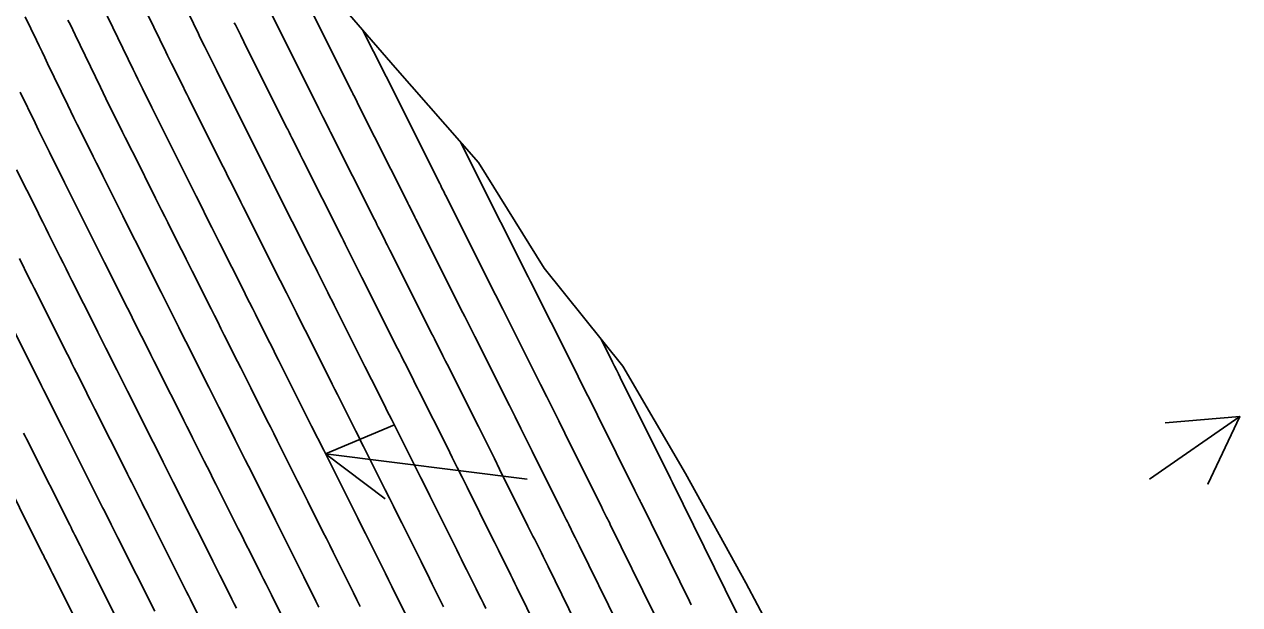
# Model space of a CAD drawing. Extents: x 954385 to 988206, y 1868364 to 1924553.
# Drawn here: x 957216.7 to 957314.4, y 1920858.8 to 1920905.5 of the extents above; entities that cross this region are included whole.
import ezdxf

# ---------------------------------------------------------------- set-up
doc = ezdxf.new("R2010")
doc.units = 0
for name, color, linetype in [('24', 7, 'Continuous'), ('26', 7, 'Continuous'), ('6', 7, 'Continuous'), ('7', 7, 'Continuous')]:
    doc.layers.add(name, color=color, linetype=linetype)

msp = doc.modelspace()

# ---------------------------------------------------------------- linework, layer by layer
at = {"layer": '24'}
msp.add_lwpolyline([(957175.81, 1920964.239), (957183.999, 1920957.526), (957192.866, 1920951.228), (957201.676, 1920944.895), (957209.935, 1920938.225), (957217.764, 1920931.292), (957225.2, 1920924.119), (957232.601, 1920916.923), (957239.887, 1920909.658), (957246.524, 1920901.996), (957253.22, 1920894.37), (957258.481, 1920885.865), (957264.804, 1920878.01), (957269.845, 1920869.371), (957274.682, 1920860.607), (957279.384, 1920851.761), (957283.565, 1920842.596), (957287.242, 1920833.122), (957289.331, 1920825.962), (957290.049, 1920823.139), (957291.884, 1920812.615), (957292.945, 1920802.791), (957293.117, 1920801.711), (957295.139, 1920791.285)], dxfattribs=at)
at = {"layer": '26'}
for points in [[(957307.131, 1920868.928), (957314.37, 1920873.962), (957311.816, 1920868.532), (957314.37, 1920873.962), (957308.391, 1920873.458)], [(957257.131, 1920868.928), (957240.936, 1920870.971), (957246.467, 1920873.297), (957240.936, 1920870.971), (957245.716, 1920867.344)]]:
    msp.add_lwpolyline(points, dxfattribs=at)
at = {"layer": '6'}
for points in [[(957264.443, 1920857.22), (957261.305, 1920863.6), (957261.201, 1920863.809), (957261.098, 1920864.019), (957260.994, 1920864.229), (957260.89, 1920864.438), (957260.474, 1920865.275), (957260.369, 1920865.485), (957260.265, 1920865.694), (957260.161, 1920865.904), (957260.057, 1920866.113), (957257.537, 1920871.179), (957257.082, 1920872.093), (957256.626, 1920873.007), (957256.169, 1920873.92), (957255.712, 1920874.832), (957252.928, 1920880.376), (957252.767, 1920880.696), (957252.606, 1920881.016), (957252.285, 1920881.656), (957252.125, 1920881.976), (957251.964, 1920882.296), (957248.329, 1920889.534), (957248.258, 1920889.675), (957248.188, 1920889.816), (957248.117, 1920889.957), (957248.046, 1920890.098), (957247.763, 1920890.662), (957247.692, 1920890.803), (957247.621, 1920890.944), (957247.55, 1920891.085), (957247.479, 1920891.226), (957243.563, 1920899.025), (957243.385, 1920899.38), (957243.207, 1920899.734), (957243.163, 1920899.823), (957243.118, 1920899.912), (957243.074, 1920900.001), (957243.029, 1920900.09), (957238.802, 1920908.552)], [(957223.013, 1920906.918), (957225.47, 1920901.825), (957225.654, 1920901.444), (957225.841, 1920901.063), (957226.028, 1920900.683), (957226.217, 1920900.304), (957226.974, 1920898.787), (957227.164, 1920898.408), (957227.353, 1920898.029), (957227.542, 1920897.65), (957227.732, 1920897.271), (957229.901, 1920892.928), (957230.112, 1920892.506), (957230.323, 1920892.083), (957230.535, 1920891.661), (957230.747, 1920891.239), (957231.594, 1920889.551), (957231.806, 1920889.128), (957232.018, 1920888.706), (957232.23, 1920888.284), (957232.442, 1920887.862), (957234.361, 1920884.041), (957234.593, 1920883.578), (957234.826, 1920883.115), (957235.059, 1920882.652), (957235.291, 1920882.189), (957236.222, 1920880.336), (957236.455, 1920879.872), (957236.688, 1920879.409), (957236.92, 1920878.946), (957237.153, 1920878.483), (957238.846, 1920875.111), (957239.088, 1920874.629), (957239.33, 1920874.147), (957239.572, 1920873.665), (957239.814, 1920873.183), (957240.782, 1920871.256), (957241.024, 1920870.774), (957241.266, 1920870.292), (957241.508, 1920869.81), (957241.75, 1920869.328), (957243.224, 1920866.392), (957243.528, 1920865.785), (957243.832, 1920865.178), (957244.135, 1920864.571), (957244.438, 1920863.963), (957245.739, 1920861.347), (957245.995, 1920860.831), (957246.252, 1920860.316), (957246.508, 1920859.8), (957246.765, 1920859.284), (957247.79, 1920857.222)], [(957230.736, 1920857.952), (957230.083, 1920859.253), (957229.923, 1920859.57), (957229.764, 1920859.887), (957229.605, 1920860.204), (957229.446, 1920860.522), (957226.872, 1920865.648), (957226.704, 1920865.983), (957226.535, 1920866.319), (957226.367, 1920866.654), (957226.198, 1920866.99), (957225.524, 1920868.331), (957225.356, 1920868.667), (957225.187, 1920869.002), (957225.019, 1920869.338), (957224.85, 1920869.673), (957222.398, 1920874.555), (957222.214, 1920874.92), (957222.031, 1920875.286), (957221.847, 1920875.652), (957221.664, 1920876.017), (957220.929, 1920877.479), (957220.746, 1920877.845), (957220.562, 1920878.211), (957220.379, 1920878.576), (957220.195, 1920878.942), (957217.927, 1920883.459), (957217.728, 1920883.857), (957217.528, 1920884.254), (957217.329, 1920884.652), (957217.13, 1920885.05), (957216.335, 1920886.642)]]:
    msp.add_lwpolyline(points, dxfattribs=at)
at = {"layer": '7'}
for points in [[(957227.422, 1920911.519), (957230.722, 1920904.679), (957230.839, 1920904.436), (957230.958, 1920904.194), (957231.077, 1920903.953), (957231.197, 1920903.712), (957231.678, 1920902.748), (957231.919, 1920902.266), (957232.16, 1920901.784), (957235.152, 1920895.793), (957235.297, 1920895.504), (957235.441, 1920895.215), (957235.586, 1920894.926), (957235.731, 1920894.637), (957236.311, 1920893.482), (957236.456, 1920893.193), (957236.601, 1920892.905), (957236.746, 1920892.616), (957236.891, 1920892.327), (957239.608, 1920886.915), (957239.776, 1920886.581), (957239.944, 1920886.247), (957240.112, 1920885.912), (957240.28, 1920885.578), (957240.952, 1920884.241), (957241.12, 1920883.906), (957241.288, 1920883.572), (957241.455, 1920883.238), (957241.623, 1920882.903), (957244.093, 1920877.985), (957244.27, 1920877.632), (957244.448, 1920877.279), (957244.625, 1920876.925), (957244.802, 1920876.572), (957245.512, 1920875.16), (957245.689, 1920874.807), (957245.866, 1920874.453), (957246.043, 1920874.1), (957246.221, 1920873.747), (957248.219, 1920869.768), (957248.585, 1920869.039), (957248.95, 1920868.31), (957249.314, 1920867.58), (957249.678, 1920866.849), (957251.466, 1920863.253), (957251.662, 1920862.86), (957251.857, 1920862.467), (957252.053, 1920862.074), (957252.248, 1920861.681), (957253.03, 1920860.108), (957253.225, 1920859.715), (957253.42, 1920859.322), (957253.615, 1920858.928), (957253.809, 1920858.534)], [(957250.41, 1920858.665), (957249.506, 1920860.483), (957249.28, 1920860.937), (957249.055, 1920861.391), (957248.829, 1920861.846), (957248.603, 1920862.3), (957247.058, 1920865.406), (957246.725, 1920866.075), (957246.391, 1920866.744), (957246.056, 1920867.412), (957245.721, 1920868.08), (957243.985, 1920871.538), (957243.775, 1920871.955), (957243.566, 1920872.373), (957243.356, 1920872.79), (957243.147, 1920873.208), (957242.308, 1920874.878), (957242.098, 1920875.295), (957241.889, 1920875.713), (957241.679, 1920876.13), (957241.47, 1920876.548), (957239.388, 1920880.693), (957239.188, 1920881.092), (957238.988, 1920881.491), (957238.787, 1920881.889), (957238.587, 1920882.288), (957237.785, 1920883.883), (957237.585, 1920884.282), (957237.385, 1920884.681), (957237.185, 1920885.08), (957236.984, 1920885.478), (957234.666, 1920890.095), (957234.488, 1920890.45), (957234.309, 1920890.806), (957234.131, 1920891.161), (957233.953, 1920891.516), (957233.239, 1920892.938), (957233.061, 1920893.293), (957232.882, 1920893.649), (957232.704, 1920894.005), (957232.527, 1920894.36), (957229.946, 1920899.527), (957229.791, 1920899.837), (957229.636, 1920900.147), (957229.481, 1920900.457), (957229.326, 1920900.767), (957228.707, 1920902.008), (957228.552, 1920902.318), (957228.399, 1920902.629), (957228.247, 1920902.94), (957228.096, 1920903.252), (957225.218, 1920909.219)], [(957216.803, 1920906.049), (957217.704, 1920904.183), (957217.929, 1920903.717), (957218.154, 1920903.25), (957218.379, 1920902.784), (957218.604, 1920902.317), (957220.217, 1920898.972), (957220.47, 1920898.452), (957220.723, 1920897.932), (957220.979, 1920897.414), (957221.237, 1920896.896), (957222.27, 1920894.827), (957222.528, 1920894.31), (957222.787, 1920893.793), (957223.045, 1920893.276), (957223.304, 1920892.758), (957224.65, 1920890.063), (957224.927, 1920889.508), (957225.206, 1920888.952), (957225.484, 1920888.396), (957225.763, 1920887.841), (957226.878, 1920885.619), (957227.157, 1920885.064), (957227.436, 1920884.508), (957227.715, 1920883.953), (957227.994, 1920883.397), (957229.14, 1920881.115), (957229.424, 1920880.549), (957229.708, 1920879.983), (957229.992, 1920879.418), (957230.276, 1920878.852), (957231.556, 1920876.304), (957231.822, 1920875.775), (957232.087, 1920875.246), (957232.353, 1920874.718), (957232.619, 1920874.189), (957233.681, 1920872.073), (957233.946, 1920871.545), (957234.212, 1920871.016), (957234.478, 1920870.487), (957234.743, 1920869.958), (957236.152, 1920867.151), (957236.409, 1920866.64), (957236.665, 1920866.13), (957236.921, 1920865.62), (957237.177, 1920865.109), (957238.228, 1920863.016), (957238.472, 1920862.532), (957238.714, 1920862.047), (957238.956, 1920861.562), (957239.198, 1920861.077), (957240.164, 1920859.135), (957240.405, 1920858.65)], [(957236.588, 1920906.296), (957240.404, 1920898.657), (957240.481, 1920898.502), (957240.559, 1920898.346), (957240.637, 1920898.191), (957240.715, 1920898.035), (957241.105, 1920897.258), (957241.261, 1920896.948), (957241.339, 1920896.792), (957244.856, 1920889.789), (957244.959, 1920889.584), (957245.062, 1920889.378), (957245.165, 1920889.173), (957245.268, 1920888.967), (957245.681, 1920888.146), (957245.784, 1920887.94), (957245.888, 1920887.735), (957245.991, 1920887.529), (957246.094, 1920887.324), (957249.34, 1920880.859), (957249.453, 1920880.634), (957249.566, 1920880.41), (957249.678, 1920880.186), (957249.791, 1920879.961), (957250.241, 1920879.064), (957250.354, 1920878.84), (957250.467, 1920878.615), (957250.579, 1920878.391), (957250.692, 1920878.167), (957253.214, 1920873.144), (957253.641, 1920872.293), (957254.067, 1920871.441), (957254.493, 1920870.589), (957254.917, 1920869.736), (957257.193, 1920865.16), (957257.328, 1920864.889), (957257.463, 1920864.618), (957257.597, 1920864.348), (957257.732, 1920864.077), (957258.27, 1920862.995), (957258.404, 1920862.724), (957258.539, 1920862.453), (957258.672, 1920862.182), (957258.806, 1920861.911), (957261.579, 1920856.273)], [(957243.721, 1920858.693), (957243.449, 1920859.24), (957243.177, 1920859.786), (957242.905, 1920860.333), (957241.818, 1920862.52), (957241.546, 1920863.066), (957241.273, 1920863.613), (957241, 1920864.159), (957240.726, 1920864.704), (957239.514, 1920867.118), (957239.24, 1920867.665), (957238.965, 1920868.211), (957238.691, 1920868.757), (957238.417, 1920869.303), (957237.32, 1920871.489), (957237.045, 1920872.035), (957236.771, 1920872.581), (957236.497, 1920873.128), (957236.222, 1920873.674), (957234.918, 1920876.272), (957234.653, 1920876.8), (957234.387, 1920877.328), (957234.122, 1920877.856), (957233.857, 1920878.383), (957232.797, 1920880.494), (957232.532, 1920881.021), (957232.267, 1920881.549), (957232.002, 1920882.077), (957231.737, 1920882.605), (957230.218, 1920885.63), (957229.972, 1920886.118), (957229.727, 1920886.607), (957229.482, 1920887.096), (957229.236, 1920887.585), (957228.255, 1920889.54), (957228.01, 1920890.029), (957227.765, 1920890.518), (957227.52, 1920891.007), (957227.275, 1920891.496), (957225.518, 1920895.015), (957225.294, 1920895.463), (957225.07, 1920895.911), (957224.846, 1920896.359), (957224.622, 1920896.807), (957223.727, 1920898.6), (957223.504, 1920899.049), (957223.282, 1920899.498), (957223.062, 1920899.948), (957222.844, 1920900.399), (957220.808, 1920904.618), (957220.619, 1920905.011), (957220.429, 1920905.404), (957220.24, 1920905.797)], [(957258.716, 1920855.326), (957256.307, 1920860.223), (957256.143, 1920860.555), (957255.979, 1920860.887), (957255.815, 1920861.219), (957255.65, 1920861.551), (957254.99, 1920862.879), (957254.825, 1920863.211), (957254.66, 1920863.543), (957254.495, 1920863.875), (957254.33, 1920864.206), (957252.298, 1920868.293), (957251.903, 1920869.084), (957251.508, 1920869.875), (957251.113, 1920870.666), (957250.716, 1920871.456), (957248.456, 1920875.957), (957248.311, 1920876.246), (957248.166, 1920876.534), (957248.021, 1920876.823), (957247.877, 1920877.112), (957247.297, 1920878.267), (957247.152, 1920878.556), (957247.007, 1920878.844), (957246.862, 1920879.133), (957246.717, 1920879.422), (957243.859, 1920885.113), (957243.723, 1920885.383), (957243.588, 1920885.653), (957243.452, 1920885.923), (957243.316, 1920886.193), (957242.774, 1920887.273), (957242.638, 1920887.543), (957242.503, 1920887.812), (957242.367, 1920888.082), (957242.232, 1920888.352), (957239.115, 1920894.56), (957238.892, 1920895.004), (957238.669, 1920895.448), (957238.223, 1920896.336), (957238.112, 1920896.558), (957238, 1920896.781), (957237.889, 1920897.003), (957237.778, 1920897.225), (957234.374, 1920904.04), (957234.116, 1920904.556), (957233.687, 1920905.415), (957233.601, 1920905.587)], [(957243.912, 1920905.012), (957245.655, 1920901.522), (957245.688, 1920901.456), (957245.788, 1920901.257), (957250.103, 1920892.663), (957250.18, 1920892.51), (957250.257, 1920892.357), (957250.449, 1920891.974), (957250.526, 1920891.821), (957250.564, 1920891.744), (957254.588, 1920883.733), (957254.732, 1920883.446), (957255.019, 1920882.873), (957255.163, 1920882.586), (957258.209, 1920876.52), (957258.698, 1920875.547), (957259.185, 1920874.572), (957259.672, 1920873.598), (957260.157, 1920872.622), (957262.921, 1920867.066), (957263.068, 1920866.77), (957263.215, 1920866.474), (957263.51, 1920865.881), (957263.583, 1920865.733), (957263.657, 1920865.585), (957263.73, 1920865.437), (957263.803, 1920865.288), (957267.306, 1920858.167)], [(957237.422, 1920857.937), (957236.578, 1920859.633), (957236.367, 1920860.057), (957236.155, 1920860.481), (957235.943, 1920860.905), (957235.731, 1920861.328), (957234.812, 1920863.157), (957234.589, 1920863.603), (957234.365, 1920864.049), (957234.141, 1920864.495), (957233.917, 1920864.941), (957232.119, 1920868.521), (957231.886, 1920868.986), (957231.653, 1920869.45), (957231.42, 1920869.914), (957231.187, 1920870.379), (957230.254, 1920872.236), (957230.021, 1920872.701), (957229.787, 1920873.165), (957229.554, 1920873.63), (957229.321, 1920874.094), (957227.65, 1920877.42), (957227.399, 1920877.919), (957227.149, 1920878.418), (957226.898, 1920878.916), (957226.648, 1920879.415), (957225.646, 1920881.411), (957225.395, 1920881.91), (957225.145, 1920882.409), (957224.894, 1920882.908), (957224.644, 1920883.407), (957223.184, 1920886.315), (957222.915, 1920886.85), (957222.647, 1920887.386), (957222.378, 1920887.922), (957222.11, 1920888.458), (957221.039, 1920890.602), (957220.772, 1920891.138), (957220.504, 1920891.675), (957220.236, 1920892.211), (957219.968, 1920892.747), (957218.747, 1920895.192), (957218.455, 1920895.779), (957218.165, 1920896.367), (957217.877, 1920896.956), (957217.591, 1920897.545), (957216.399, 1920900.017)], [(957251.751, 1920896.043), (957252.733, 1920894.088), (957252.8, 1920893.954), (957257.211, 1920885.17), (957257.399, 1920884.796), (957260.707, 1920878.208), (957261.226, 1920877.173), (957261.744, 1920876.138), (957262.261, 1920875.102), (957262.777, 1920874.066), (957265.784, 1920868.019), (957265.914, 1920867.759), (957266.13, 1920867.324), (957266.173, 1920867.238), (957266.216, 1920867.151), (957266.259, 1920867.064), (957266.302, 1920866.977), (957270.169, 1920859.114), (957270.313, 1920858.822)], [(957233.777, 1920858.553), (957233.596, 1920858.916), (957233.415, 1920859.278), (957233.233, 1920859.64), (957232.447, 1920861.205), (957232.256, 1920861.587), (957232.064, 1920861.968), (957231.873, 1920862.35), (957231.681, 1920862.731), (957229.496, 1920867.084), (957229.295, 1920867.484), (957229.094, 1920867.884), (957228.893, 1920868.284), (957228.693, 1920868.684), (957227.889, 1920870.284), (957227.688, 1920870.684), (957227.487, 1920871.084), (957227.287, 1920871.484), (957227.086, 1920871.884), (957225.024, 1920875.987), (957224.807, 1920876.42), (957224.59, 1920876.852), (957224.373, 1920877.284), (957224.156, 1920877.716), (957223.287, 1920879.445), (957223.07, 1920879.878), (957222.853, 1920880.31), (957222.636, 1920880.742), (957222.419, 1920881.174), (957220.556, 1920884.887), (957220.321, 1920885.353), (957220.088, 1920885.82), (957219.854, 1920886.287), (957219.62, 1920886.754), (957218.687, 1920888.622), (957218.454, 1920889.089), (957218.221, 1920889.556), (957217.987, 1920890.023), (957217.754, 1920890.491), (957216.116, 1920893.77)], [(957215.299, 1920882.031), (957217.971, 1920876.709), (957218.121, 1920876.41), (957218.271, 1920876.112), (957218.421, 1920875.813), (957218.571, 1920875.514), (957219.171, 1920874.318), (957219.322, 1920874.019), (957219.472, 1920873.72), (957219.622, 1920873.421), (957219.772, 1920873.122), (957222.615, 1920867.463), (957222.751, 1920867.192), (957222.887, 1920866.921), (957223.024, 1920866.65), (957223.16, 1920866.379), (957223.704, 1920865.295), (957223.84, 1920865.024), (957223.976, 1920864.753), (957224.112, 1920864.482), (957224.248, 1920864.211), (957227.21, 1920858.312)], [(957288.661, 1920828.259), (957286.519, 1920832.629), (957286.481, 1920832.706), (957286.405, 1920832.86), (957282.107, 1920841.607), (957282.034, 1920841.756), (957281.887, 1920842.055), (957277.681, 1920850.608), (957277.597, 1920850.778), (957277.429, 1920851.12), (957273.243, 1920859.634), (957273.173, 1920859.776), (957273.033, 1920860.061), (957268.801, 1920868.665), (957268.775, 1920868.716), (957268.75, 1920868.768), (957268.648, 1920868.973), (957264.611, 1920877.089), (957264.458, 1920877.397), (957264.304, 1920877.704), (957264.15, 1920878.012), (957263.996, 1920878.32), (957263.07, 1920880.164)], [(957224.974, 1920856.102), (957221.625, 1920862.774), (957221.521, 1920862.981), (957221.417, 1920863.187), (957221.314, 1920863.394), (957221.21, 1920863.6), (957220.795, 1920864.427), (957220.691, 1920864.633), (957220.587, 1920864.84), (957220.484, 1920865.046), (957220.38, 1920865.253), (957217.146, 1920871.69), (957217.029, 1920871.922), (957216.913, 1920872.154), (957216.796, 1920872.387), (957216.679, 1920872.619)], [(957214.52, 1920870.257), (957218.145, 1920863.043), (957218.216, 1920862.9), (957218.287, 1920862.758), (957218.359, 1920862.616), (957218.43, 1920862.474), (957218.716, 1920861.906), (957218.858, 1920861.621), (957219.001, 1920861.337), (957222.739, 1920853.893)]]:
    msp.add_lwpolyline(points, dxfattribs=at)

doc.saveas('drawing.dxf')
